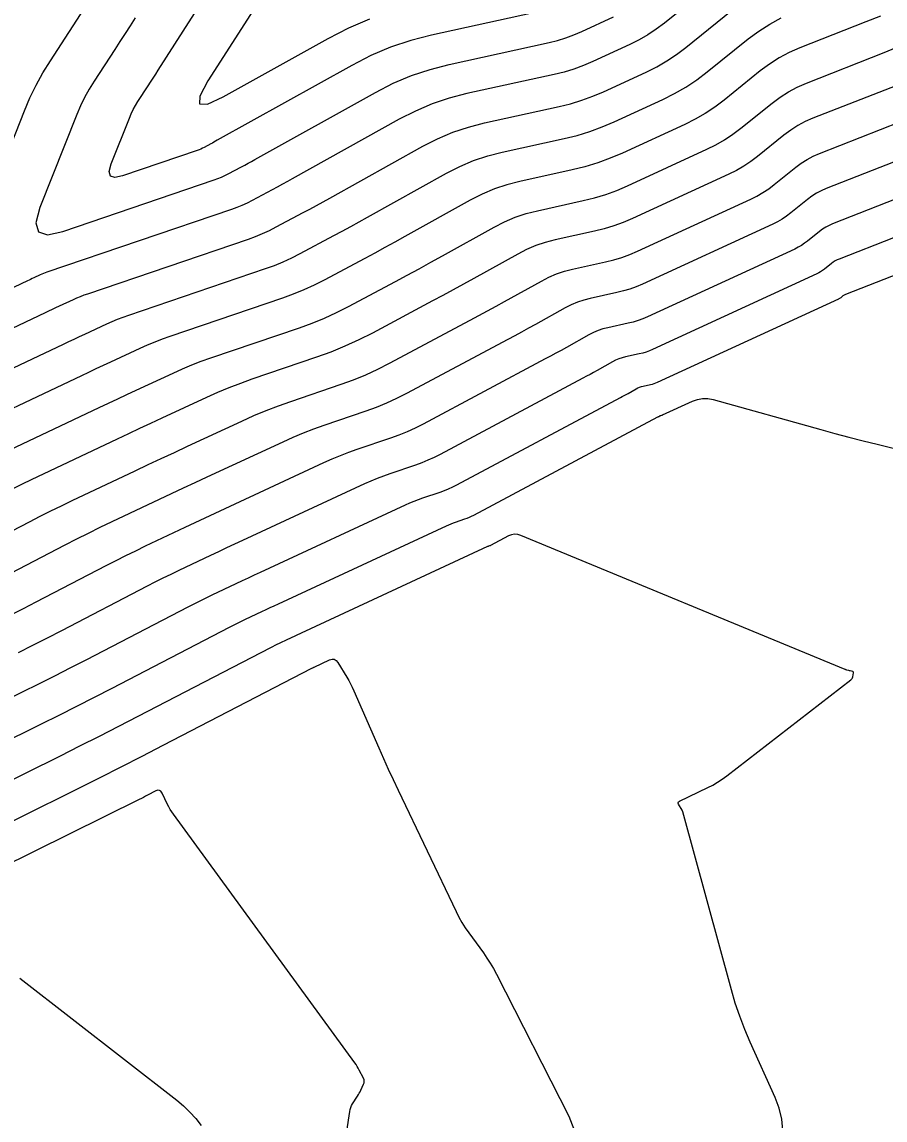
# Model space of a CAD drawing. Extents: x 1354696 to 1366163, y 660729 to 670380.
# Drawn here: x 1360426 to 1360486.4, y 664141.5 to 664218.3 of the extents above; entities that cross this region are included whole.
import ezdxf

# ---------------------------------------------------------------- set-up
doc = ezdxf.new("R2010")
doc.units = 0
doc.layers.add('R_Contours', color=7, linetype='Continuous')

msp = doc.modelspace()

# ---------------------------------------------------------------- linework, layer by layer
at = {"layer": 'R_Contours'}
for points in [[(1360475.727, 664222.086), (1360470.938, 664218.224), (1360470.369, 664217.794), (1360469.777, 664217.401), (1360469.162, 664217.045), (1360468.524, 664216.727), (1360465.923, 664215.53), (1360465.267, 664215.25), (1360464.599, 664215.005), (1360463.918, 664214.797), (1360463.225, 664214.626), (1360457.126, 664213.29), (1360455.893, 664212.973), (1360454.693, 664212.568), (1360453.526, 664212.076), (1360452.393, 664211.497), (1360444.92, 664207.333), (1360444.572, 664207.139), (1360444.222, 664206.948), (1360443.872, 664206.758), (1360443.521, 664206.569), (1360442.115, 664205.819), (1360441.76, 664205.639), (1360441.398, 664205.473), (1360441.031, 664205.323), (1360440.657, 664205.187), (1360427.748, 664200.794), (1360427.632, 664200.753), (1360427.518, 664200.709), (1360427.404, 664200.662), (1360427.292, 664200.612), (1360426.846, 664200.404), (1360426.734, 664200.352), (1360426.623, 664200.3), (1360426.512, 664200.248), (1360426.4, 664200.195), (1360419.424, 664196.89)], [(1360462.524, 664219.104), (1360454.661, 664217.382), (1360453.207, 664217.008), (1360451.792, 664216.531), (1360450.415, 664215.951), (1360449.078, 664215.268), (1360439.672, 664210.025), (1360439.558, 664209.962), (1360439.443, 664209.899), (1360439.329, 664209.837), (1360439.213, 664209.775), (1360438.752, 664209.529), (1360438.636, 664209.47), (1360438.517, 664209.415), (1360438.396, 664209.366), (1360438.274, 664209.321), (1360433.044, 664207.542), (1360432.509, 664207.428), (1360432.198, 664207.529), (1360432.113, 664207.844), (1360432.253, 664208.373), (1360433.526, 664211.582), (1360433.654, 664211.882), (1360433.796, 664212.174), (1360433.952, 664212.459), (1360434.123, 664212.736), (1360434.835, 664213.83), (1360435.013, 664214.104), (1360435.19, 664214.378), (1360435.367, 664214.652), (1360435.543, 664214.927), (1360439.836, 664221.648)], [(1360443.666, 664221.459), (1360439.024, 664214.191), (1360438.451, 664213.12), (1360438.437, 664212.575), (1360438.982, 664212.557), (1360440.085, 664213.064), (1360447.421, 664217.153), (1360448.86, 664217.888), (1360450.341, 664218.512)], [(1360415.134, 664192.049), (1360427.657, 664197.982), (1360427.901, 664198.098), (1360428.146, 664198.213), (1360428.39, 664198.327), (1360428.635, 664198.441), (1360429.616, 664198.896), (1360429.862, 664199.007), (1360430.112, 664199.111), (1360430.363, 664199.208), (1360430.618, 664199.298), (1360441.848, 664203.12), (1360442.348, 664203.301), (1360442.839, 664203.502), (1360443.322, 664203.723), (1360443.796, 664203.964), (1360445.675, 664204.966), (1360446.144, 664205.218), (1360446.612, 664205.472), (1360447.079, 664205.728), (1360447.544, 664205.986), (1360454.05, 664209.612), (1360455.082, 664210.139), (1360456.144, 664210.587), (1360457.236, 664210.955), (1360458.359, 664211.244), (1360463.576, 664212.386), (1360464.372, 664212.584), (1360465.155, 664212.823), (1360465.923, 664213.104), (1360466.678, 664213.427), (1360469.668, 664214.803), (1360470.402, 664215.168), (1360471.109, 664215.577), (1360471.789, 664216.029), (1360472.443, 664216.524), (1360476.212, 664219.563)], [(1360423.655, 664205.702), (1360426.185, 664212.079), (1360426.573, 664212.992), (1360427.006, 664213.883), (1360427.483, 664214.751), (1360428.004, 664215.596), (1360430.626, 664219.621)], [(1360418.014, 664190.605), (1360428.913, 664195.769), (1360429.291, 664195.947), (1360429.668, 664196.125), (1360430.047, 664196.302), (1360430.425, 664196.478), (1360431.94, 664197.181), (1360432.321, 664197.352), (1360432.706, 664197.512), (1360433.095, 664197.662), (1360433.488, 664197.802), (1360443.04, 664201.052), (1360443.665, 664201.279), (1360444.28, 664201.531), (1360444.884, 664201.808), (1360445.477, 664202.109), (1360447.829, 664203.364), (1360448.416, 664203.679), (1360449.001, 664203.996), (1360449.586, 664204.317), (1360450.168, 664204.64), (1360455.707, 664207.727), (1360456.637, 664208.202), (1360457.595, 664208.605), (1360458.579, 664208.937), (1360459.591, 664209.198), (1360463.926, 664210.147), (1360464.827, 664210.37), (1360465.711, 664210.64), (1360466.58, 664210.958), (1360467.432, 664211.323), (1360470.829, 664212.886), (1360471.65, 664213.295), (1360472.441, 664213.752), (1360473.202, 664214.258), (1360473.934, 664214.811), (1360476.799, 664217.122), (1360477.533, 664217.67), (1360478.302, 664218.157), (1360479.106, 664218.584)], [(1360486.037, 664218.719), (1360485.022, 664218.304), (1360480.403, 664216.489), (1360479.664, 664216.166), (1360478.955, 664215.79), (1360478.277, 664215.36), (1360477.629, 664214.877), (1360475.103, 664212.84), (1360474.458, 664212.352), (1360473.787, 664211.906), (1360473.089, 664211.503), (1360472.365, 664211.142), (1360468.001, 664209.133), (1360467.144, 664208.766), (1360466.271, 664208.447), (1360465.382, 664208.176), (1360464.476, 664207.952), (1360460.824, 664207.152), (1360459.922, 664206.92), (1360459.046, 664206.624), (1360458.193, 664206.265), (1360457.364, 664205.841), (1360452.792, 664203.293), (1360452.092, 664202.905), (1360451.391, 664202.521), (1360450.688, 664202.139), (1360449.982, 664201.761), (1360447.158, 664200.254), (1360446.446, 664199.892), (1360445.721, 664199.56), (1360444.982, 664199.258), (1360444.231, 664198.985), (1360436.358, 664196.306), (1360435.826, 664196.117), (1360435.3, 664195.914), (1360434.779, 664195.697), (1360434.264, 664195.466), (1360432.215, 664194.515), (1360431.703, 664194.277), (1360431.191, 664194.037), (1360430.68, 664193.797), (1360430.169, 664193.556), (1360420.894, 664189.161)], [(1360433.938, 664218.601), (1360433.582, 664218.044), (1360433.224, 664217.489), (1360432.866, 664216.934), (1360432.506, 664216.38), (1360431.064, 664214.166), (1360430.718, 664213.605), (1360430.401, 664213.029), (1360430.113, 664212.437), (1360429.855, 664211.831), (1360427.278, 664205.335), (1360426.996, 664204.264), (1360427.168, 664203.627), (1360427.796, 664203.423), (1360428.879, 664203.652), (1360439.465, 664207.254), (1360439.714, 664207.344), (1360439.958, 664207.444), (1360440.198, 664207.554), (1360440.433, 664207.674), (1360441.367, 664208.172), (1360441.6, 664208.297), (1360441.833, 664208.423), (1360442.065, 664208.551), (1360442.296, 664208.679), (1360450.735, 664213.382), (1360451.971, 664214.013), (1360453.243, 664214.549), (1360454.55, 664214.99), (1360455.894, 664215.336), (1360462.875, 664216.865), (1360463.464, 664217.011), (1360464.043, 664217.188), (1360464.611, 664217.395), (1360465.169, 664217.634), (1360467.38, 664218.652)], [(1360423.774, 664187.717), (1360431.426, 664191.342), (1360432.069, 664191.646), (1360432.714, 664191.949), (1360433.359, 664192.251), (1360434.004, 664192.552), (1360436.588, 664193.751), (1360437.237, 664194.042), (1360437.894, 664194.316), (1360438.557, 664194.571), (1360439.228, 664194.81), (1360445.423, 664196.918), (1360446.3, 664197.236), (1360447.161, 664197.589), (1360448.008, 664197.977), (1360448.84, 664198.399), (1360452.136, 664200.158), (1360452.959, 664200.6), (1360453.78, 664201.045), (1360454.599, 664201.494), (1360455.416, 664201.947), (1360459.021, 664203.956), (1360459.748, 664204.327), (1360460.496, 664204.643), (1360461.266, 664204.902), (1360462.056, 664205.105), (1360465.26, 664205.807), (1360466.054, 664206.004), (1360466.834, 664206.242), (1360467.6, 664206.522), (1360468.352, 664206.844), (1360473.901, 664209.398), (1360474.528, 664209.711), (1360475.132, 664210.06), (1360475.713, 664210.445), (1360476.272, 664210.868), (1360478.46, 664212.632), (1360479.02, 664213.05), (1360479.607, 664213.422), (1360480.221, 664213.748), (1360480.862, 664214.028), (1360486.31, 664216.169), (1360487.429, 664216.626)], [(1360487.598, 664214.034), (1360481.32, 664211.567), (1360480.778, 664211.331), (1360480.26, 664211.055), (1360479.763, 664210.741), (1360479.29, 664210.387), (1360477.441, 664208.896), (1360476.969, 664208.539), (1360476.478, 664208.213), (1360475.967, 664207.918), (1360475.438, 664207.654), (1360468.704, 664204.555), (1360468.057, 664204.278), (1360467.398, 664204.037), (1360466.727, 664203.832), (1360466.044, 664203.663), (1360463.289, 664203.059), (1360462.609, 664202.884), (1360461.947, 664202.661), (1360461.304, 664202.39), (1360460.678, 664202.071), (1360457.609, 664200.36), (1360456.891, 664199.962), (1360456.171, 664199.567), (1360455.449, 664199.176), (1360454.726, 664198.788), (1360450.521, 664196.544), (1360449.57, 664196.061), (1360448.602, 664195.618), (1360447.617, 664195.214), (1360446.614, 664194.85), (1360442.098, 664193.314), (1360441.288, 664193.026), (1360440.488, 664192.717), (1360439.695, 664192.387), (1360438.912, 664192.036), (1360435.794, 664190.589), (1360435.015, 664190.226), (1360434.237, 664189.862), (1360433.459, 664189.496), (1360432.682, 664189.129), (1360426.655, 664186.273), (1360426.039, 664185.978), (1360425.427, 664185.678)], [(1360423.425, 664181.725), (1360426.555, 664183.35), (1360427.295, 664183.73), (1360428.038, 664184.103), (1360428.785, 664184.47), (1360429.535, 664184.829), (1360433.938, 664186.916), (1360434.848, 664187.346), (1360435.759, 664187.774), (1360436.671, 664188.201), (1360437.584, 664188.625), (1360441.38, 664190.388), (1360442.226, 664190.767), (1360443.08, 664191.123), (1360443.944, 664191.456), (1360444.817, 664191.766), (1360448.327, 664192.96), (1360449.197, 664193.276), (1360450.052, 664193.626), (1360450.892, 664194.011), (1360451.717, 664194.43), (1360457.352, 664197.437), (1360457.957, 664197.762), (1360458.562, 664198.089), (1360459.164, 664198.42), (1360459.765, 664198.753), (1360462.336, 664200.186), (1360462.859, 664200.453), (1360463.398, 664200.68), (1360463.952, 664200.867), (1360464.521, 664201.013), (1360466.828, 664201.519), (1360467.4, 664201.66), (1360467.962, 664201.832), (1360468.513, 664202.033), (1360469.055, 664202.265), (1360476.974, 664205.91), (1360477.406, 664206.126), (1360477.823, 664206.367), (1360478.225, 664206.633), (1360478.61, 664206.925), (1360480.12, 664208.142), (1360480.507, 664208.431), (1360480.912, 664208.688), (1360481.336, 664208.913), (1360481.778, 664209.106), (1360488.887, 664211.899)], [(1360490.175, 664209.764), (1360482.236, 664206.645), (1360481.893, 664206.495), (1360481.564, 664206.321), (1360481.25, 664206.121), (1360480.95, 664205.898), (1360479.779, 664204.953), (1360479.48, 664204.727), (1360479.169, 664204.52), (1360478.846, 664204.333), (1360478.51, 664204.166), (1360469.406, 664199.976), (1360468.97, 664199.789), (1360468.526, 664199.626), (1360468.073, 664199.488), (1360467.612, 664199.374), (1360465.753, 664198.967), (1360465.295, 664198.849), (1360464.849, 664198.699), (1360464.415, 664198.516), (1360463.993, 664198.3), (1360461.922, 664197.146), (1360461.438, 664196.878), (1360460.952, 664196.611), (1360460.466, 664196.347), (1360459.978, 664196.086), (1360452.895, 664192.307), (1360452.204, 664191.956), (1360451.502, 664191.634), (1360450.786, 664191.341), (1360450.058, 664191.077), (1360447.121, 664190.077), (1360446.391, 664189.818), (1360445.668, 664189.539), (1360444.953, 664189.242), (1360444.246, 664188.925), (1360438.946, 664186.464), (1360438.113, 664186.076), (1360437.282, 664185.687), (1360436.451, 664185.296), (1360435.62, 664184.904), (1360432.301, 664183.331), (1360431.473, 664182.934), (1360430.649, 664182.53), (1360429.828, 664182.118), (1360429.011, 664181.699), (1360425.207, 664179.724)], [(1360491.463, 664207.629), (1360482.694, 664204.184), (1360482.45, 664204.077), (1360482.217, 664203.953), (1360481.994, 664203.812), (1360481.78, 664203.653), (1360480.948, 664202.982), (1360480.736, 664202.821), (1360480.515, 664202.674), (1360480.285, 664202.541), (1360480.046, 664202.422), (1360469.758, 664197.686), (1360469.427, 664197.545), (1360469.089, 664197.421), (1360468.746, 664197.316), (1360468.396, 664197.23), (1360466.986, 664196.921), (1360466.638, 664196.831), (1360466.299, 664196.717), (1360465.97, 664196.578), (1360465.65, 664196.415), (1360464.079, 664195.539), (1360463.711, 664195.336), (1360463.343, 664195.134), (1360462.974, 664194.933), (1360462.603, 664194.735), (1360454.073, 664190.183), (1360453.517, 664189.901), (1360452.951, 664189.642), (1360452.376, 664189.406), (1360451.79, 664189.193), (1360449.426, 664188.389), (1360448.838, 664188.18), (1360448.256, 664187.956), (1360447.681, 664187.716), (1360447.111, 664187.461), (1360440.195, 664184.25), (1360439.499, 664183.926), (1360438.804, 664183.601), (1360438.109, 664183.274), (1360437.415, 664182.946), (1360434.639, 664181.631), (1360433.947, 664181.299), (1360433.257, 664180.96), (1360432.571, 664180.616), (1360431.888, 664180.265), (1360426.989, 664177.722), (1360426.105, 664177.265), (1360425.218, 664176.813)], [(1360494.549, 664206.2), (1360483.152, 664201.723), (1360483.008, 664201.659), (1360482.869, 664201.586), (1360482.737, 664201.502), (1360482.611, 664201.408), (1360482.117, 664201.01), (1360481.991, 664200.915), (1360481.86, 664200.828), (1360481.724, 664200.749), (1360481.583, 664200.678), (1360470.109, 664195.397), (1360469.883, 664195.3), (1360469.653, 664195.216), (1360469.419, 664195.145), (1360469.18, 664195.086), (1360468.218, 664194.875), (1360467.981, 664194.814), (1360467.75, 664194.736), (1360467.525, 664194.641), (1360467.307, 664194.53), (1360466.235, 664193.932), (1360465.985, 664193.794), (1360465.734, 664193.656), (1360465.482, 664193.519), (1360465.229, 664193.384), (1360455.251, 664188.06), (1360454.83, 664187.846), (1360454.401, 664187.65), (1360453.965, 664187.471), (1360453.521, 664187.31), (1360451.73, 664186.7), (1360451.285, 664186.542), (1360450.844, 664186.372), (1360450.408, 664186.191), (1360449.977, 664185.997), (1360441.445, 664182.036), (1360440.885, 664181.776), (1360440.326, 664181.514), (1360439.767, 664181.251), (1360439.209, 664180.987), (1360436.977, 664179.93), (1360436.42, 664179.663), (1360435.866, 664179.391), (1360435.314, 664179.114), (1360434.765, 664178.832), (1360428.772, 664175.72), (1360427.77, 664175.203), (1360426.766, 664174.691), (1360425.759, 664174.184)], [(1360420.828, 664168.849), (1360426.063, 664171.441), (1360427.189, 664172.002), (1360428.314, 664172.569), (1360429.435, 664173.141), (1360430.554, 664173.719), (1360437.642, 664177.399), (1360438.057, 664177.612), (1360438.475, 664177.821), (1360438.894, 664178.027), (1360439.315, 664178.229), (1360441.003, 664179.029), (1360441.426, 664179.228), (1360441.848, 664179.427), (1360442.271, 664179.625), (1360442.695, 664179.822), (1360452.843, 664184.534), (1360453.136, 664184.665), (1360453.432, 664184.789), (1360453.732, 664184.904), (1360454.035, 664185.012), (1360455.253, 664185.426), (1360455.555, 664185.536), (1360455.851, 664185.657), (1360456.143, 664185.791), (1360456.429, 664185.936), (1360467.855, 664192.033), (1360467.99, 664192.105), (1360468.124, 664192.178), (1360468.258, 664192.251), (1360468.392, 664192.326), (1360468.964, 664192.645), (1360469.081, 664192.704), (1360469.201, 664192.755), (1360469.324, 664192.796), (1360469.451, 664192.829), (1360469.964, 664192.941), (1360470.092, 664192.973), (1360470.217, 664193.011), (1360470.34, 664193.056), (1360470.46, 664193.107), (1360483.119, 664198.934), (1360483.163, 664198.956), (1360483.206, 664198.981), (1360483.247, 664199.008), (1360483.286, 664199.038), (1360483.441, 664199.163), (1360483.48, 664199.192), (1360483.522, 664199.219), (1360483.565, 664199.242), (1360483.61, 664199.262), (1360488.974, 664201.369)], [(1360421.123, 664166.106), (1360427.375, 664169.201), (1360428.62, 664169.821), (1360429.862, 664170.447), (1360431.1, 664171.079), (1360432.336, 664171.717), (1360440.519, 664175.965), (1360440.801, 664176.11), (1360441.083, 664176.252), (1360441.368, 664176.391), (1360441.653, 664176.528), (1360442.798, 664177.071), (1360443.084, 664177.206), (1360443.37, 664177.341), (1360443.657, 664177.475), (1360443.944, 664177.608), (1360455.708, 664183.07), (1360455.864, 664183.14), (1360456.02, 664183.205), (1360456.179, 664183.266), (1360456.339, 664183.323), (1360456.984, 664183.543), (1360457.144, 664183.601), (1360457.301, 664183.665), (1360457.455, 664183.736), (1360457.607, 664183.813), (1360470.481, 664190.682), (1360470.498, 664190.691), (1360470.515, 664190.7), (1360470.532, 664190.709), (1360470.549, 664190.719), (1360470.622, 664190.759), (1360470.636, 664190.767), (1360470.652, 664190.773), (1360470.667, 664190.779), (1360470.683, 664190.783), (1360470.748, 664190.797), (1360470.765, 664190.801), (1360470.78, 664190.806), (1360470.796, 664190.812), (1360470.811, 664190.818), (1360472.892, 664191.776), (1360473.246, 664191.905), (1360473.606, 664191.967), (1360473.971, 664191.963), (1360474.342, 664191.892), (1360481.879, 664189.8), (1360482.859, 664189.531), (1360483.841, 664189.27), (1360484.824, 664189.015), (1360485.809, 664188.767), (1360490.466, 664187.612)], [(1360479.217, 664140.791), (1360479.144, 664141.572), (1360478.966, 664142.337), (1360478.684, 664143.084), (1360476.936, 664146.947), (1360476.551, 664147.844), (1360476.203, 664148.754), (1360475.891, 664149.677), (1360475.616, 664150.613), (1360472.227, 664163.049), (1360472.223, 664163.061), (1360472.219, 664163.072), (1360472.215, 664163.083), (1360472.211, 664163.094), (1360472.192, 664163.138), (1360472.187, 664163.149), (1360472.181, 664163.16), (1360472.176, 664163.17), (1360472.17, 664163.18), (1360471.922, 664163.591), (1360471.894, 664163.658), (1360471.895, 664163.716), (1360471.926, 664163.766), (1360471.987, 664163.806), (1360473.965, 664164.751), (1360474.315, 664164.929), (1360474.653, 664165.125), (1360474.981, 664165.339), (1360475.297, 664165.571), (1360483.979, 664172.296), (1360484.023, 664172.336), (1360484.058, 664172.382), (1360484.084, 664172.433), (1360484.1, 664172.49), (1360484.159, 664172.772), (1360484.161, 664172.807), (1360484.152, 664172.834), (1360484.131, 664172.855), (1360484.099, 664172.868), (1360483.932, 664172.909), (1360483.901, 664172.917), (1360483.87, 664172.925), (1360483.839, 664172.933), (1360483.808, 664172.942), (1360483.684, 664172.976), (1360483.653, 664172.985), (1360483.622, 664172.995), (1360483.592, 664173.006), (1360483.562, 664173.018), (1360460.902, 664182.396), (1360460.68, 664182.463), (1360460.461, 664182.478), (1360460.244, 664182.441), (1360460.03, 664182.353), (1360458.785, 664181.689), (1360458.768, 664181.681), (1360458.751, 664181.673), (1360458.734, 664181.666), (1360458.716, 664181.659), (1360458.644, 664181.635), (1360458.626, 664181.628), (1360458.609, 664181.622), (1360458.591, 664181.614), (1360458.574, 664181.607), (1360445.194, 664175.394), (1360445.043, 664175.324), (1360444.893, 664175.254), (1360444.742, 664175.183), (1360444.592, 664175.112), (1360443.991, 664174.828), (1360443.841, 664174.756), (1360443.692, 664174.682), (1360443.544, 664174.608), (1360443.396, 664174.532), (1360434.118, 664169.715), (1360432.766, 664169.017), (1360431.41, 664168.325), (1360430.05, 664167.64), (1360428.688, 664166.961), (1360421.418, 664163.362)], [(1360421.712, 664160.618), (1360430.001, 664164.722), (1360431.481, 664165.459), (1360432.958, 664166.203), (1360434.431, 664166.955), (1360435.901, 664167.713), (1360446.273, 664173.099), (1360446.287, 664173.106), (1360446.301, 664173.113), (1360446.315, 664173.12), (1360446.329, 664173.127), (1360446.401, 664173.161), (1360446.429, 664173.174), (1360446.443, 664173.181), (1360447.526, 664173.683), (1360447.702, 664173.737), (1360447.857, 664173.725), (1360447.993, 664173.648), (1360448.108, 664173.506), (1360448.728, 664172.478), (1360448.862, 664172.247), (1360448.989, 664172.011), (1360449.108, 664171.772), (1360449.219, 664171.528), (1360450.959, 664167.538), (1360451.288, 664166.793), (1360451.623, 664166.05), (1360451.965, 664165.31), (1360452.313, 664164.574), (1360456.368, 664156.08), (1360456.564, 664155.693), (1360456.777, 664155.316), (1360457.008, 664154.949), (1360457.255, 664154.593), (1360458.28, 664153.187), (1360458.529, 664152.831), (1360458.764, 664152.466), (1360458.983, 664152.092), (1360459.188, 664151.709), (1360464.245, 664141.773), (1360464.757, 664140.444)], [(1360447.202, 664130.631), (1360448.937, 664142.105), (1360448.965, 664142.247), (1360449.008, 664142.382), (1360449.066, 664142.513), (1360449.137, 664142.638), (1360449.482, 664143.178), (1360449.543, 664143.277), (1360449.601, 664143.377), (1360449.655, 664143.48), (1360449.705, 664143.584), (1360449.9, 664144.005), (1360449.937, 664144.11), (1360449.947, 664144.215), (1360449.933, 664144.319), (1360449.893, 664144.422), (1360449.6, 664144.997), (1360449.532, 664145.126), (1360449.458, 664145.251), (1360449.379, 664145.374), (1360449.296, 664145.494), (1360436.605, 664162.892), (1360436.49, 664163.057), (1360436.384, 664163.226), (1360436.285, 664163.401), (1360436.194, 664163.58), (1360435.815, 664164.374), (1360435.735, 664164.494), (1360435.637, 664164.558), (1360435.52, 664164.566), (1360435.384, 664164.518), (1360434.804, 664164.217), (1360434.658, 664164.142), (1360434.513, 664164.068), (1360434.367, 664163.994), (1360434.22, 664163.921), (1360422.007, 664157.874)], [(1360425.869, 664151.426), (1360436.85, 664142.883), (1360437.323, 664142.487), (1360437.765, 664142.062), (1360438.177, 664141.607), (1360438.557, 664141.122)]]:
    msp.add_lwpolyline(points, dxfattribs=at)

doc.saveas('drawing.dxf')
